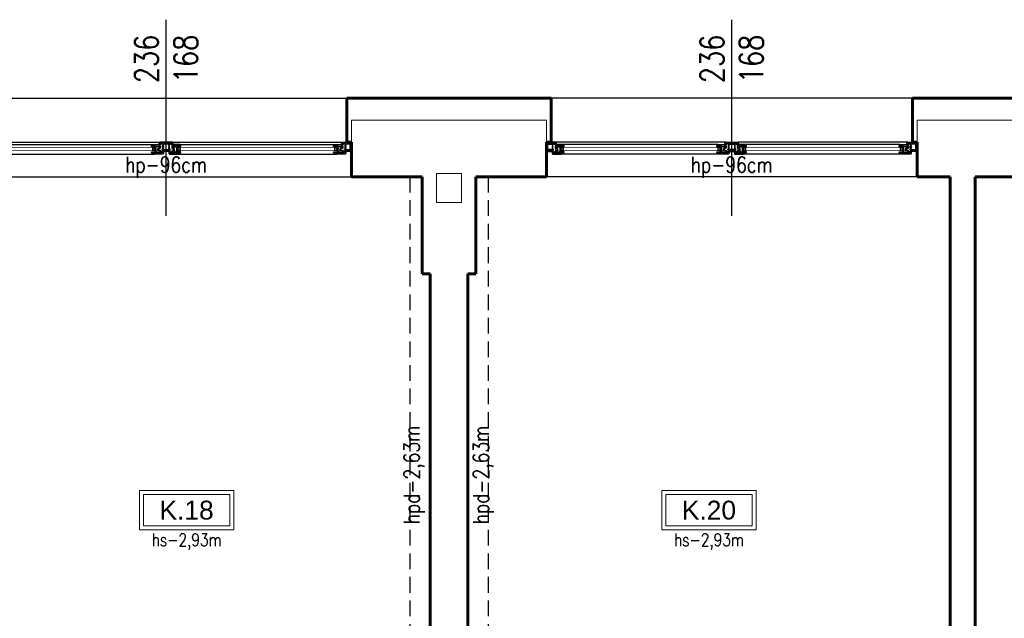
# Model space of a CAD drawing. Header units: millimetres. Extents: x 126553 to 403692, y -95821 to 38049.
# Tile 595 of 656: x 338838 to 339465, y 7370 to 7751. Entities that reach past the tile are written whole.
import ezdxf

# ---------------------------------------------------------------- set-up
doc = ezdxf.new("R2010")
doc.units = ezdxf.units.MM
doc.linetypes.add('DASHED', pattern=[15, 10, -5])
for name, color, linetype, lineweight in [('_(02 CIENKA)', 7, 'Continuous', 13), ('_(04 SREDNIA)', 7, 'Continuous', 25), ('_(05 SREDNIA DASHED)', 7, 'DASHED', 25), ('_(08 NAJGRUBSZA)', 7, 'Continuous', 60), ('opis pomieszczeń', 7, 'Continuous', 13)]:
    doc.layers.add(name, color=color, linetype=linetype, lineweight=lineweight)
doc.styles.add('Arial', font='arial.ttf')
doc.styles.add('OPIS', font='romans.shx', dxfattribs={"width": 0.8})

# ---------------------------------------------------------------- blocks, each defined once
blk = doc.blocks.new('A$C26E57F26')
for p, q in [((6, 0), (114, 0)), ((122, 0), (230, 0)), ((10.93, -1.6), (109.07, -1.6)), ((126.93, -1.6), (225.07, -1.6)), ((9.4, -7.6), (110.6, -7.6)), ((125.4, -7.6), (226.6, -7.6))]:
    blk.add_line(p, q)
for points in [[(0, 0), (0, -0.5), (0.25, -0.5), (0.25, -0.3), (0.65, -0.3), (0.65, -1), (0.25, -0.9), (0, -0.9), (0, -1.4), (0.25, -1.4), (0.25, -1.21), (0.65, -1.31), (0.65, -4.69), (0.25, -4.79), (0.25, -4.6), (0, -4.6), (0, -5.1), (0.25, -5.1), (0.65, -5), (0.65, -5.7), (0.25, -5.7), (0.25, -5.5), (0, -5.5), (0, -6), (4.5, -6), (4.5, -5.5), (4.25, -5.5), (4.25, -5.7), (3.75, -5.7), (3.75, -4.9, -0.414214), (3.85, -4.8), (4, -4.8), (4.25, -4.95), (4.5, -4.95), (4.5, -4.55), (4.15, -4.55), (4.15, -2.04), (3.9, -1.54, -0.694326), (4.82, -1.3), (6.47, -1.3), (6.47, -1.05), (6, 0), (0, 0)], [(236, 0), (236, -0.5), (235.75, -0.5), (235.75, -0.3), (235.35, -0.3), (235.35, -1), (235.75, -0.9), (236, -0.9), (236, -1.4), (235.75, -1.4), (235.75, -1.21), (235.35, -1.31), (235.35, -4.69), (235.75, -4.79), (235.75, -4.6), (236, -4.6), (236, -5.1), (235.75, -5.1), (235.35, -5), (235.35, -5.7), (235.75, -5.7), (235.75, -5.5), (236, -5.5), (236, -6), (231.5, -6), (231.5, -5.5), (231.75, -5.5), (231.75, -5.7), (232.25, -5.7), (232.25, -4.9, 0.414214), (232.15, -4.8), (232, -4.8), (231.75, -4.95), (231.5, -4.95), (231.5, -4.55), (231.85, -4.55), (231.85, -2.04), (232.1, -1.54, 0.694326), (231.18, -1.3), (229.53, -1.3), (229.53, -1.05), (230, 0), (236, 0)], [(0.9, -4.7), (0.9, -1.3), (3.7, -1.3), (3.7, -1.7), (3.75, -1.8), (3.7, -1.8), (3.7, -2), (3.85, -2), (3.9, -2.1), (3.9, -2.85), (3.7, -2.85), (3.7, -3.05), (3.9, -3.05), (3.9, -3.45), (3.7, -3.45), (3.7, -3.65), (3.9, -3.65), (3.9, -4.05), (3.7, -4.05), (3.7, -4.25), (3.9, -4.25), (3.9, -4.55, 0.339393), (3.62, -4.7), (0.9, -4.7)], [(3, -1.1), (2.9, -0.3), (4.11, -0.3), (4.19, -0.92, -0.639502), (3.9, -1.1), (3, -1.1)], [(5.55, -1.6), (5.55, -1.9), (5.95, -1.9), (5.95, -2.6), (5.55, -2.6), (5.55, -3.9), (5.8, -3.9), (5.8, -4.15), (6.05, -4.15), (6.05, -3.9), (6.75, -3.9, -0.414214), (6.85, -4), (6.85, -4.25), (6.75, -4.25), (6.75, -4.45), (6.85, -4.5), (6.85, -4.7), (6.75, -4.75), (6.75, -4.95), (6.85, -4.95), (6.85, -5.3), (6.05, -5.3), (6.05, -5.05), (5.8, -5.05), (5.8, -5.3), (5.55, -5.3), (5.55, -6.3), (3.7, -6.3), (3.7, -7.1, 0.414214), (4.2, -7.6), (9.4, -7.6), (9.4, -7.5), (10.7, -7.5), (11.4, -6.35), (11.4, -6.1), (9.05, -6.1), (9.05, -3.64), (8.8, -3.14, -0.694326), (9.72, -2.9), (10.43, -2.9), (10.43, -2.65, -0.414214), (10.68, -2.4), (11, -2.4), (11.07, -2.55), (11.07, -2.9), (11.4, -2.9), (11.4, -2.65), (10.93, -1.6), (5.55, -1.6)], [(4.39, -0.88), (4.31, -0.3), (5.85, -0.3), (5.96, -0.55), (5.74, -0.55, 0.414214), (5.24, -1.05), (4.86, -1.05, 0.183799), (4.39, -0.88)], [(8.66, -2.9, 0.143933), (8.6, -3.3), (8.8, -3.7), (8.8, -3.9), (8.6, -3.9), (8.6, -4.1), (8.8, -4.1), (8.8, -4.8), (8.6, -4.8), (8.6, -5), (8.8, -5), (8.8, -5.3), (8.6, -5.3), (8.6, -5.5), (8.8, -5.5), (8.8, -6.08, 0.098164), (8.37, -6.3), (5.8, -6.3), (5.8, -5.55), (7.6, -5.55), (7.6, -5.3), (7.1, -5.3), (7.1, -4.95), (7.35, -4.9), (7.35, -4.7), (7.1, -4.7), (7.1, -4.5), (7.35, -4.5), (7.35, -4.3), (7.1, -4.25), (7.1, -4, 0.414214), (6.75, -3.65), (5.8, -3.65), (5.8, -2.9), (8.66, -2.9, 0.143933)], [(6.2, -1.9), (9.01, -1.9), (9.09, -2.52, 0.122781), (8.8, -2.7), (6.2, -2.7), (6.2, -1.9)], [(9.21, -1.9), (10.78, -1.9), (10.89, -2.15), (10.68, -2.15, 0.414214), (10.18, -2.65), (9.76, -2.65, 0.183799), (9.29, -2.48), (9.21, -1.9)], [(114.45, -1.6), (114.45, -1.9), (114.05, -1.9), (114.05, -2.6), (114.45, -2.6), (114.45, -3.9), (114.2, -3.9), (114.2, -4.15), (113.95, -4.15), (113.95, -3.9), (113.25, -3.9, 0.414214), (113.15, -4), (113.15, -4.25), (113.25, -4.25), (113.25, -4.45), (113.15, -4.5), (113.15, -4.7), (113.25, -4.75), (113.25, -4.95), (113.15, -4.95), (113.15, -5.3), (113.95, -5.3), (113.95, -5.05), (114.2, -5.05), (114.2, -5.3), (114.45, -5.3), (114.45, -6.3), (116.3, -6.3), (116.3, -7.1, -0.414214), (115.8, -7.6), (110.6, -7.6), (110.6, -7.5), (109.3, -7.5), (108.6, -6.35), (108.6, -6.1), (110.95, -6.1), (110.95, -3.64), (111.2, -3.14, 0.694326), (110.28, -2.9), (109.57, -2.9), (109.57, -2.65, 0.414214), (109.32, -2.4), (109, -2.4), (108.93, -2.55), (108.93, -2.9), (108.6, -2.9), (108.6, -2.65), (109.07, -1.6), (114.45, -1.6)], [(110.79, -1.9), (109.22, -1.9), (109.11, -2.15), (109.32, -2.15, -0.414214), (109.82, -2.65), (110.24, -2.65, -0.183799), (110.71, -2.48), (110.79, -1.9)], [(113.8, -1.9), (110.99, -1.9), (110.91, -2.52, -0.122781), (111.2, -2.7), (113.8, -2.7), (113.8, -1.9)], [(111.34, -2.9, -0.143933), (111.4, -3.3), (111.2, -3.7), (111.2, -3.9), (111.4, -3.9), (111.4, -4.1), (111.2, -4.1), (111.2, -4.8), (111.4, -4.8), (111.4, -5), (111.2, -5), (111.2, -5.3), (111.4, -5.3), (111.4, -5.5), (111.2, -5.5), (111.2, -6.08, -0.098164), (111.63, -6.3), (114.2, -6.3), (114.2, -5.55), (112.4, -5.55), (112.4, -5.3), (112.9, -5.3), (112.9, -4.95), (112.65, -4.9), (112.65, -4.7), (112.9, -4.7), (112.9, -4.5), (112.65, -4.5), (112.65, -4.3), (112.9, -4.25), (112.9, -4, -0.414214), (113.25, -3.65), (114.2, -3.65), (114.2, -2.9), (111.34, -2.9, -0.143933)], [(115.61, -0.88), (115.69, -0.3), (114.15, -0.3), (114.04, -0.55), (114.26, -0.55, -0.414214), (114.76, -1.05), (115.14, -1.05, -0.183799), (115.61, -0.88)], [(117, -1.1), (117.1, -0.3), (115.89, -0.3), (115.81, -0.92, 0.639502), (116.1, -1.1), (117, -1.1)], [(119, -1.1), (118.9, -0.3), (120.11, -0.3), (120.19, -0.92, -0.639502), (119.9, -1.1), (119, -1.1)], [(121.55, -1.6), (121.55, -1.9), (121.95, -1.9), (121.95, -2.6), (121.55, -2.6), (121.55, -3.9), (121.8, -3.9), (121.8, -4.15), (122.05, -4.15), (122.05, -3.9), (122.75, -3.9, -0.414214), (122.85, -4), (122.85, -4.25), (122.75, -4.25), (122.75, -4.45), (122.85, -4.5), (122.85, -4.7), (122.75, -4.75), (122.75, -4.95), (122.85, -4.95), (122.85, -5.3), (122.05, -5.3), (122.05, -5.05), (121.8, -5.05), (121.8, -5.3), (121.55, -5.3), (121.55, -6.3), (119.7, -6.3), (119.7, -7.1, 0.414214), (120.2, -7.6), (125.4, -7.6), (125.4, -7.5), (126.7, -7.5), (127.4, -6.35), (127.4, -6.1), (125.05, -6.1), (125.05, -3.64), (124.8, -3.14, -0.694326), (125.72, -2.9), (126.43, -2.9), (126.43, -2.65, -0.414214), (126.68, -2.4), (127, -2.4), (127.07, -2.55), (127.07, -2.9), (127.4, -2.9), (127.4, -2.65), (126.93, -1.6), (121.55, -1.6)], [(120.39, -0.88), (120.31, -0.3), (121.85, -0.3), (121.96, -0.55), (121.74, -0.55, 0.414214), (121.24, -1.05), (120.86, -1.05, 0.183799), (120.39, -0.88)], [(124.66, -2.9, 0.143933), (124.6, -3.3), (124.8, -3.7), (124.8, -3.9), (124.6, -3.9), (124.6, -4.1), (124.8, -4.1), (124.8, -4.8), (124.6, -4.8), (124.6, -5), (124.8, -5), (124.8, -5.3), (124.6, -5.3), (124.6, -5.5), (124.8, -5.5), (124.8, -6.08, 0.098164), (124.37, -6.3), (121.8, -6.3), (121.8, -5.55), (123.6, -5.55), (123.6, -5.3), (123.1, -5.3), (123.1, -4.95), (123.35, -4.9), (123.35, -4.7), (123.1, -4.7), (123.1, -4.5), (123.35, -4.5), (123.35, -4.3), (123.1, -4.25), (123.1, -4, 0.414214), (122.75, -3.65), (121.8, -3.65), (121.8, -2.9), (124.66, -2.9, 0.143933)], [(122.2, -1.9), (125.01, -1.9), (125.09, -2.52, 0.122781), (124.8, -2.7), (122.2, -2.7), (122.2, -1.9)], [(125.21, -1.9), (126.78, -1.9), (126.89, -2.15), (126.68, -2.15, 0.414214), (126.18, -2.65), (125.76, -2.65, 0.183799), (125.29, -2.48), (125.21, -1.9)], [(230.45, -1.6), (230.45, -1.9), (230.05, -1.9), (230.05, -2.6), (230.45, -2.6), (230.45, -3.9), (230.2, -3.9), (230.2, -4.15), (229.95, -4.15), (229.95, -3.9), (229.25, -3.9, 0.414214), (229.15, -4), (229.15, -4.25), (229.25, -4.25), (229.25, -4.45), (229.15, -4.5), (229.15, -4.7), (229.25, -4.75), (229.25, -4.95), (229.15, -4.95), (229.15, -5.3), (229.95, -5.3), (229.95, -5.05), (230.2, -5.05), (230.2, -5.3), (230.45, -5.3), (230.45, -6.3), (232.3, -6.3), (232.3, -7.1, -0.414214), (231.8, -7.6), (226.6, -7.6), (226.6, -7.5), (225.3, -7.5), (224.6, -6.35), (224.6, -6.1), (226.95, -6.1), (226.95, -3.64), (227.2, -3.14, 0.694326), (226.28, -2.9), (225.57, -2.9), (225.57, -2.65, 0.414214), (225.32, -2.4), (225, -2.4), (224.93, -2.55), (224.93, -2.9), (224.6, -2.9), (224.6, -2.65), (225.07, -1.6), (230.45, -1.6)], [(226.79, -1.9), (225.22, -1.9), (225.11, -2.15), (225.32, -2.15, -0.414214), (225.82, -2.65), (226.24, -2.65, -0.183799), (226.71, -2.48), (226.79, -1.9)], [(229.8, -1.9), (226.99, -1.9), (226.91, -2.52, -0.122781), (227.2, -2.7), (229.8, -2.7), (229.8, -1.9)], [(227.34, -2.9, -0.143933), (227.4, -3.3), (227.2, -3.7), (227.2, -3.9), (227.4, -3.9), (227.4, -4.1), (227.2, -4.1), (227.2, -4.8), (227.4, -4.8), (227.4, -5), (227.2, -5), (227.2, -5.3), (227.4, -5.3), (227.4, -5.5), (227.2, -5.5), (227.2, -6.08, -0.098164), (227.63, -6.3), (230.2, -6.3), (230.2, -5.55), (228.4, -5.55), (228.4, -5.3), (228.9, -5.3), (228.9, -4.95), (228.65, -4.9), (228.65, -4.7), (228.9, -4.7), (228.9, -4.5), (228.65, -4.5), (228.65, -4.3), (228.9, -4.25), (228.9, -4, -0.414214), (229.25, -3.65), (230.2, -3.65), (230.2, -2.9), (227.34, -2.9, -0.143933)], [(231.61, -0.88), (231.69, -0.3), (230.15, -0.3), (230.04, -0.55), (230.26, -0.55, -0.414214), (230.76, -1.05), (231.14, -1.05, -0.183799), (231.61, -0.88)], [(233, -1.1), (233.1, -0.3), (231.89, -0.3), (231.81, -0.92, 0.639502), (232.1, -1.1), (233, -1.1)], [(235.1, -4.7), (235.1, -1.3), (232.3, -1.3), (232.3, -1.7), (232.25, -1.8), (232.3, -1.8), (232.3, -2), (232.15, -2), (232.1, -2.1), (232.1, -2.85), (232.3, -2.85), (232.3, -3.05), (232.1, -3.05), (232.1, -3.45), (232.3, -3.45), (232.3, -3.65), (232.1, -3.65), (232.1, -4.05), (232.3, -4.05), (232.3, -4.25), (232.1, -4.25), (232.1, -4.55, -0.339393), (232.38, -4.7), (235.1, -4.7)], [(9.65, -6.35), (10.18, -6.35, 0.414214), (10.67, -6.85), (10.8, -6.85), (10.59, -7.2), (9.65, -7.2), (9.65, -6.35)], [(110.35, -6.35), (109.82, -6.35, -0.414214), (109.33, -6.85), (109.2, -6.85), (109.41, -7.2), (110.35, -7.2), (110.35, -6.35)], [(125.65, -6.35), (126.18, -6.35, 0.414214), (126.67, -6.85), (126.8, -6.85), (126.59, -7.2), (125.65, -7.2), (125.65, -6.35)], [(226.35, -6.35), (225.82, -6.35, -0.414214), (225.33, -6.85), (225.2, -6.85), (225.41, -7.2), (226.35, -7.2), (226.35, -6.35)]]:
    blk.add_lwpolyline(points, format="xyb", close=True)
for points in [[(120.5, -6), (115.5, -6), (115.5, -5.5), (115.75, -5.5), (115.75, -5.7), (116.25, -5.7), (116.25, -4.9, 0.414214), (116.15, -4.8), (116, -4.8), (115.75, -4.95), (115.5, -4.95), (115.5, -4.55), (115.85, -4.55), (115.85, -2.04), (116.1, -1.54, 0.694326), (115.18, -1.3), (113.53, -1.3), (113.53, -1.05), (114, 0)], [(120.5, -6), (120.5, -5.5), (120.25, -5.5), (120.25, -5.7), (119.75, -5.7), (119.75, -4.9, -0.414214), (119.85, -4.8), (120, -4.8), (120.25, -4.95), (120.5, -4.95), (120.5, -4.55), (120.15, -4.55), (120.15, -2.04), (119.9, -1.54, -0.694326), (120.82, -1.3), (122.47, -1.3), (122.47, -1.05), (122, 0)], [(116.3, -1.3), (116.3, -1.7), (116.25, -1.8), (116.3, -1.8), (116.3, -2), (116.15, -2), (116.1, -2.1), (116.1, -2.85), (116.3, -2.85), (116.3, -3.05), (116.1, -3.05), (116.1, -3.45), (116.3, -3.45), (116.3, -3.65), (116.1, -3.65), (116.1, -4.05), (116.3, -4.05), (116.3, -4.25), (116.1, -4.25), (116.1, -4.55, -0.339393), (116.38, -4.7), (116.38, -4.7), (119.62, -4.7, -0.339393), (119.9, -4.55), (119.9, -4.25), (119.7, -4.25), (119.7, -4.05), (119.9, -4.05), (119.9, -3.65), (119.7, -3.65), (119.7, -3.45), (119.9, -3.45), (119.9, -3.05), (119.7, -3.05), (119.7, -2.85), (119.9, -2.85), (119.9, -2.1), (119.85, -2), (119.7, -2), (119.7, -1.8), (119.75, -1.8), (119.7, -1.7), (119.7, -1.3), (116.3, -1.3)]]:
    blk.add_lwpolyline(points, format="xyb")
blk.add_lwpolyline([(122, 0), (114, 0), (114, 0)])
for points in [[(0.9, -1.1), (0.9, -0.3), (2.7, -0.3), (2.8, -1.1), (0.9, -1.1)], [(1.8, -5.7), (0.9, -5.7), (0.9, -4.9), (1.8, -4.9), (1.8, -5.7)], [(2, -4.9), (2.8, -4.9), (2.8, -5.7), (2, -5.7), (2, -4.9)], [(3, -4.9), (3.5, -4.9), (3.5, -5.7), (3, -5.7), (3, -4.9)], [(9.4, -5.2), (9.4, -3.6), (10.8, -3.6), (10.8, -5.2)], [(110.6, -5.2), (110.6, -3.6), (109.2, -3.6), (109.2, -5.2)], [(117, -4.9), (116.5, -4.9), (116.5, -5.7), (117, -5.7), (117, -4.9)], [(117.2, -1.1), (117.3, -0.3), (118.7, -0.3), (118.8, -1.1), (117.2, -1.1)], [(117.9, -4.9), (117.2, -4.9), (117.2, -5.7), (117.9, -5.7), (117.9, -4.9)], [(118.1, -4.9), (118.8, -4.9), (118.8, -5.7), (118.1, -5.7), (118.1, -4.9)], [(119, -4.9), (119.5, -4.9), (119.5, -5.7), (119, -5.7), (119, -4.9)], [(125.4, -5.2), (125.4, -3.6), (126.8, -3.6), (126.8, -5.2)], [(226.6, -5.2), (226.6, -3.6), (225.2, -3.6), (225.2, -5.2)], [(233, -4.9), (232.5, -4.9), (232.5, -5.7), (233, -5.7), (233, -4.9)], [(235.1, -1.1), (235.1, -0.3), (233.3, -0.3), (233.2, -1.1), (235.1, -1.1)], [(234, -4.9), (233.2, -4.9), (233.2, -5.7), (234, -5.7), (234, -4.9)], [(234.2, -5.7), (235.1, -5.7), (235.1, -4.9), (234.2, -4.9), (234.2, -5.7)], [(5.55, -6.55), (5.55, -7.3), (4.75, -7.3), (4.75, -6.55), (5.55, -6.55)], [(8.25, -6.5), (8.25, -7.3), (5.8, -7.3), (5.8, -6.5), (8.25, -6.5)], [(8.5, -6.8), (9.15, -7.05), (9.15, -7.3), (8.5, -7.3), (8.5, -6.8)], [(8.76, -6.5), (9.4, -6.55), (9.4, -6.87), (8.75, -6.63), (8.76, -6.5)], [(111.24, -6.5), (110.6, -6.55), (110.6, -6.87), (111.25, -6.63), (111.24, -6.5)], [(111.5, -6.8), (110.85, -7.05), (110.85, -7.3), (111.5, -7.3), (111.5, -6.8)], [(111.75, -6.5), (111.75, -7.3), (114.2, -7.3), (114.2, -6.5), (111.75, -6.5)], [(114.45, -6.55), (114.45, -7.3), (115.25, -7.3), (115.25, -6.55), (114.45, -6.55)], [(121.55, -6.55), (121.55, -7.3), (120.75, -7.3), (120.75, -6.55), (121.55, -6.55)], [(124.25, -6.5), (124.25, -7.3), (121.8, -7.3), (121.8, -6.5), (124.25, -6.5)], [(124.5, -6.8), (125.15, -7.05), (125.15, -7.3), (124.5, -7.3), (124.5, -6.8)], [(124.76, -6.5), (125.4, -6.55), (125.4, -6.87), (124.75, -6.63), (124.76, -6.5)], [(227.24, -6.5), (226.6, -6.55), (226.6, -6.87), (227.25, -6.63), (227.24, -6.5)], [(227.5, -6.8), (226.85, -7.05), (226.85, -7.3), (227.5, -7.3), (227.5, -6.8)], [(227.75, -6.5), (227.75, -7.3), (230.2, -7.3), (230.2, -6.5), (227.75, -6.5)], [(230.45, -6.55), (230.45, -7.3), (231.25, -7.3), (231.25, -6.55), (230.45, -6.55)]]:
    blk.add_lwpolyline(points, close=True)
for points, const_width in [([(3.6, -1.42), (1.55, -1.42), (1.02, -1.95), (1.02, -4.05), (1.55, -4.57), (3.6, -4.57)], 0.25), ([(5.8, -3.02), (7.85, -3.02), (8.38, -3.55), (8.38, -5.65), (7.85, -6.17), (5.8, -6.17)], 0.25), ([(9.4, -3.4), (110.6, -3.4)], 0.4), ([(9.4, -5.4), (110.6, -5.4)], 0.4), ([(114.2, -3.02), (112.15, -3.02), (111.63, -3.55), (111.63, -5.65), (112.15, -6.17), (114.2, -6.17)], 0.25), ([(121.8, -3.02), (123.85, -3.02), (124.37, -3.55), (124.37, -5.65), (123.85, -6.17), (121.8, -6.17)], 0.25), ([(125.4, -3.4), (226.6, -3.4)], 0.4), ([(125.4, -5.4), (226.6, -5.4)], 0.4), ([(230.2, -3.02), (228.15, -3.02), (227.62, -3.55), (227.62, -5.65), (228.15, -6.17), (230.2, -6.17)], 0.25), ([(232.4, -1.42), (234.45, -1.42), (234.98, -1.95), (234.98, -4.05), (234.45, -4.57), (232.4, -4.57)], 0.25)]:
    blk.add_lwpolyline(points, dxfattribs=dict(const_width=const_width))
at = {"const_width": 0.25}
blk.add_lwpolyline([(116.5, -4.57), (119.5, -4.57), (119.5, -1.42), (116.5, -1.42)], close=True, dxfattribs=at)

msp = doc.modelspace()

# ---------------------------------------------------------------- linework, layer by layer
at = {"layer": '_(02 CIENKA)'}
for p, q in [((339049.68409, 7672.95785), (339049.68409, 7686.95785)), ((339173.68409, 7686.95785), (339049.68409, 7686.95785)), ((339173.68409, 7672.95785), (339173.68409, 7686.95785)), ((339409.68409, 7672.95785), (339409.68409, 7686.95785)), ((339473.68409, 7686.95785), (339409.68409, 7686.95785)), ((339103.68409, 7634.45785), (339103.68409, 7652.95785)), ((339103.68409, 7652.95785), (339119.68409, 7652.95785)), ((339119.68409, 7634.45785), (339119.68409, 7652.95785))]:
    msp.add_line(p, q, dxfattribs=at)
msp.add_lwpolyline([(339103.68409, 7634.45785), (339119.68409, 7634.45785)], dxfattribs=at)
at = {"layer": '_(04 SREDNIA)'}
for p, q in [((338931.68409, 7625.95785), (338931.68409, 7750.95785)), ((339291.68409, 7625.95785), (339291.68409, 7750.95785)), ((338816.68409, 7700.95785), (339046.68409, 7700.95785)), ((339406.68409, 7700.95785), (339176.68409, 7700.95785)), ((338813.68409, 7650.95785), (339049.68409, 7650.95785)), ((339409.68409, 7650.95785), (339173.68409, 7650.95785))]:
    msp.add_line(p, q, dxfattribs=at)
at = {"layer": '_(05 SREDNIA DASHED)'}
for p, q in [((339086.68409, 7650.95785), (339086.68409, 6042.95785)), ((339136.68409, 7650.95785), (339136.68409, 6042.95785))]:
    msp.add_line(p, q, dxfattribs=at)
at = {"layer": '_(08 NAJGRUBSZA)'}
for p, q in [((339046.68409, 7672.95785), (339046.68409, 7700.95785)), ((339176.68409, 7700.95785), (339046.68409, 7700.95785)), ((339176.68409, 7672.95785), (339176.68409, 7700.95785)), ((339406.68409, 7672.95785), (339406.68409, 7700.95785)), ((339476.68409, 7700.95785), (339406.68409, 7700.95785)), ((339046.68409, 7672.95785), (339049.68409, 7672.95785)), ((339049.68409, 7672.95785), (339049.68409, 7650.95785)), ((339173.68409, 7672.95785), (339173.68409, 7650.95785)), ((339176.68409, 7672.95785), (339173.68409, 7672.95785)), ((339406.68409, 7672.95785), (339409.68409, 7672.95785)), ((339409.68409, 7672.95785), (339409.68409, 7650.95785)), ((339094.68409, 7650.95785), (339049.68409, 7650.95785)), ((339094.68409, 7588.95785), (339094.68409, 7650.95785)), ((339173.68409, 7650.95785), (339128.68409, 7650.95785)), ((339128.68409, 7650.95785), (339128.68409, 7588.95785)), ((339430.68409, 7650.95785), (339409.68409, 7650.95785)), ((339430.68409, 7650.95785), (339430.68409, 7137.95785)), ((339446.68409, 7650.95785), (339446.68409, 7137.95785)), ((339473.68409, 7650.95785), (339446.68409, 7650.95785)), ((339099.68409, 7588.95785), (339094.68409, 7588.95785)), ((339099.68409, 7588.95785), (339099.68409, 7038.95785)), ((339123.68409, 7588.95785), (339123.68409, 7038.95785)), ((339128.68409, 7588.95785), (339123.68409, 7588.95785))]:
    msp.add_line(p, q, dxfattribs=at)
at = {"layer": 'opis pomieszczeń'}
for points in [[(338914.68409, 7425.95785), (338974.68409, 7425.95785), (338974.68409, 7450.95785), (338914.68409, 7450.95785)], [(338917.18409, 7428.45785), (338972.18409, 7428.45785), (338972.18409, 7448.45785), (338917.18409, 7448.45785)], [(339247.18409, 7425.95785), (339307.18409, 7425.95785), (339307.18409, 7450.95785), (339247.18409, 7450.95785)], [(339249.68409, 7428.45785), (339304.68409, 7428.45785), (339304.68409, 7448.45785), (339249.68409, 7448.45785)]]:
    msp.add_lwpolyline(points, close=True, dxfattribs=at)

# ---------------------------------------------------------------- block references
at = {"layer": '_(04 SREDNIA)'}
msp.add_blockref('A$C26E57F26', (338813.68409, 7672.95785), dxfattribs=at)
at = {"layer": '_(04 SREDNIA)', "xscale": -1}
msp.add_blockref('A$C26E57F26', (339409.68409, 7672.95785), dxfattribs=at)

# ---------------------------------------------------------------- texts
at = {"layer": '_(04 SREDNIA)', "char_height": 15, "width": 50, "attachment_point": 5, "rotation": 90, "style": 'OPIS'}
for insert in [(338931.68409, 7725.95785), (339291.68409, 7725.95785)]:
    msp.add_mtext('236\\P168', dxfattribs=dict(at, insert=insert))
at = {"layer": '_(04 SREDNIA)', "char_height": 10, "width": 235, "attachment_point": 5, "style": 'OPIS'}
for insert in [(338931.68409, 7656.95785), (339291.68409, 7656.95785)]:
    msp.add_mtext('hp-96cm', dxfattribs=dict(at, insert=insert))
at = {"layer": 'opis pomieszczeń', "char_height": 10, "width": 60, "attachment_point": 5, "rotation": 90, "style": 'OPIS'}
for insert in [(339089.68409, 7460.95785), (339133.68409, 7460.95785)]:
    msp.add_mtext('hpd-2,63m', dxfattribs=dict(at, insert=insert))
at = {"layer": 'opis pomieszczeń', "attachment_point": 5}
for s, insert, char_height, width, style in [('K.18', (338944.68409, 7438.45785), 12, 45, 'Arial'), ('K.20', (339277.18409, 7438.45785), 12, 45, 'Arial'), ('hs-2,93m', (338944.68409, 7418.45785), 8, 60, 'OPIS'), ('hs-2,93m', (339277.18409, 7418.45785), 8, 60, 'OPIS')]:
    msp.add_mtext(s, dxfattribs=dict(at, insert=insert, char_height=char_height, width=width, style=style))

doc.saveas('drawing.dxf')
